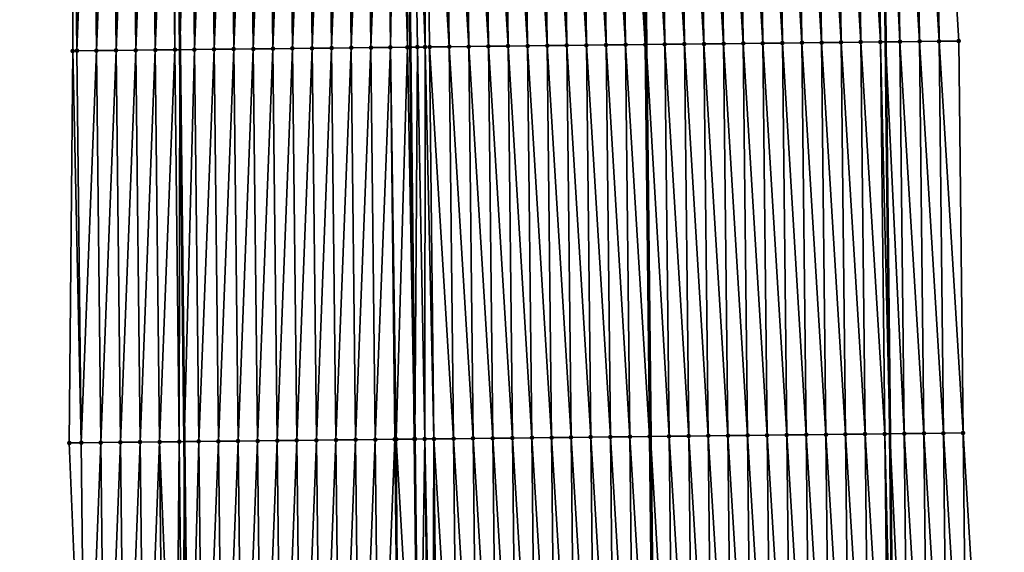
# Model space of a CAD drawing. Header units: feet. Extents: x 2010743 to 2022806, y 818705 to 837694.
# Tile 348 of 531: x 2011456 to 2011506, y 830408 to 830435. Entities that reach past the tile are written whole.
import ezdxf

# ---------------------------------------------------------------- set-up
doc = ezdxf.new("R2010")
doc.units = ezdxf.units.FT
doc.header["$MEASUREMENT"] = 0
for name, color, linetype, lineweight in [('EP_Travel Lane', 172, 'Continuous', 53), ('Road Shots', 141, 'Continuous', 100), ('STRIPING', 60, 'Continuous', 53)]:
    doc.layers.add(name, color=color, linetype=linetype, lineweight=lineweight)
doc.layers.add('I-77-MM17-21_NB-Surface-Border', color=7, linetype='Continuous')
doc.layers.add('I-77-MM17-21_NB-Surface-TIN', color=7, linetype='Continuous')

msp = doc.modelspace()

# ---------------------------------------------------------------- linework, layer by layer
at = {"layer": 'EP_Travel Lane'}
for points in [[(2011497.443, 830693.888, 326.802), (2011497.666, 830673.889, 326.664), (2011497.881, 830653.867, 326.526), (2011498.092, 830633.868, 326.399), (2011498.304, 830613.87, 326.292), (2011498.516, 830593.871, 326.148), (2011498.728, 830573.873, 326.045), (2011498.94, 830553.874, 325.937), (2011499.152, 830533.876, 325.802), (2011499.364, 830513.877, 325.709), (2011499.575, 830493.878, 325.584), (2011499.787, 830473.88, 325.476), (2011500.002, 830453.897, 325.353), (2011500.217, 830433.899, 325.239), (2011500.433, 830413.9, 325.136), (2011500.648, 830393.902, 324.993), (2011500.864, 830373.903, 324.89), (2011501.079, 830353.905, 324.765), (2011501.295, 830333.906, 324.634), (2011501.51, 830313.908, 324.513), (2011501.726, 830293.909, 324.382), (2011501.941, 830273.911, 324.271), (2011502.158, 830253.902, 324.151), (2011502.374, 830233.904, 324.011)], [(2011461.476, 830693.474, 327.074), (2011461.705, 830673.476, 326.95), (2011461.916, 830653.493, 326.819), (2011462.12, 830633.494, 326.687), (2011462.324, 830613.495, 326.552), (2011462.529, 830593.497, 326.422), (2011462.733, 830573.498, 326.306), (2011462.937, 830553.5, 326.211), (2011463.142, 830533.501, 326.113), (2011463.346, 830513.502, 326.01), (2011463.551, 830493.504, 325.9), (2011463.755, 830473.505, 325.782), (2011463.972, 830453.497, 325.668), (2011464.193, 830433.499, 325.549), (2011464.414, 830413.5, 325.43), (2011464.635, 830393.502, 325.281), (2011464.856, 830373.504, 325.158), (2011465.076, 830353.505, 325.05), (2011465.297, 830333.507, 324.924), (2011465.518, 830313.508, 324.798), (2011465.739, 830293.51, 324.669), (2011465.96, 830273.511, 324.557), (2011466.175, 830253.519, 324.413), (2011466.387, 830233.52, 324.295)]]:
    msp.add_polyline3d(points, dxfattribs=at)
at = {"layer": 'I-77-MM17-21_NB-Surface-Border', "color": 3, "linetype": 'Continuous', "lineweight": -3}
for points in [[(2011500.201, 830693.92, 326.708), (2011500.43, 830673.922, 326.571), (2011501.643, 830653.906, 326.402), (2011502.85, 830633.918, 326.234), (2011502.057, 830613.909, 326.154), (2011503.264, 830593.921, 325.983), (2011504.472, 830573.933, 325.847), (2011504.679, 830553.935, 325.735), (2011503.886, 830533.926, 325.631), (2011504.093, 830513.927, 325.521), (2011503.3, 830493.918, 325.442), (2011503.507, 830473.919, 325.337), (2011502.725, 830453.928, 325.265), (2011503.945, 830433.941, 325.111), (2011504.166, 830413.942, 325.005), (2011505.387, 830393.955, 324.828), (2011505.608, 830373.957, 324.716), (2011505.829, 830353.958, 324.584), (2011506.05, 830333.96, 324.471), (2011506.271, 830313.961, 324.359), (2011505.492, 830293.952, 324.251), (2011505.713, 830273.953, 324.136), (2011504.928, 830253.932, 324.062), (2011504.14, 830233.923, 323.963)], [(2011461.279, 830233.467, 324.152), (2011460.705, 830253.462, 324.263), (2011460.142, 830273.448, 324.392), (2011460.495, 830293.453, 324.525), (2011460.274, 830313.451, 324.641), (2011460.053, 830333.45, 324.772), (2011459.832, 830353.448, 324.901), (2011459.611, 830373.447, 325.011), (2011459.39, 830393.445, 325.13), (2011458.561, 830413.437, 325.265), (2011458.733, 830433.439, 325.398), (2011458.722, 830453.44, 325.519), (2011458.524, 830473.452, 325.639), (2011458.12, 830493.448, 325.758), (2011457.47, 830513.442, 325.842), (2011457.888, 830533.447, 325.965), (2011457.681, 830553.446, 326.072), (2011457.474, 830573.445, 326.156), (2011457.267, 830593.443, 326.257), (2011457.06, 830613.442, 326.406), (2011456.853, 830633.44, 326.597), (2011456.394, 830653.436, 326.716), (2011456.545, 830673.418, 326.859), (2011456.029, 830693.413, 326.965)]]:
    msp.add_polyline3d(points, dxfattribs=at)
at = {"layer": 'I-77-MM17-21_NB-Surface-TIN', "color": 128, "linetype": 'Continuous', "lineweight": -3}
for points in [[(2011471.947, 830433.584, 325.624), (2011472.726, 830453.593, 325.774), (2011471.726, 830453.582, 325.761)], [(2011471.947, 830433.584, 325.624), (2011472.947, 830433.595, 325.635), (2011472.726, 830453.593, 325.774)], [(2011472.947, 830433.595, 325.635), (2011473.726, 830453.604, 325.789), (2011472.726, 830453.593, 325.774)], [(2011472.947, 830433.595, 325.635), (2011473.947, 830433.606, 325.652), (2011473.726, 830453.604, 325.789)], [(2011473.947, 830433.606, 325.652), (2011474.726, 830453.615, 325.804), (2011473.726, 830453.604, 325.789)], [(2011473.947, 830433.606, 325.652), (2011474.947, 830433.617, 325.669), (2011474.726, 830453.615, 325.804)], [(2011474.947, 830433.617, 325.669), (2011475.278, 830453.621, 325.81), (2011474.726, 830453.615, 325.804)], [(2011474.947, 830433.617, 325.669), (2011475.812, 830433.626, 325.676), (2011475.278, 830453.621, 325.81)], [(2011475.812, 830433.626, 325.676), (2011475.71, 830453.626, 325.812), (2011475.278, 830453.621, 325.81)], [(2011475.71, 830453.626, 325.812), (2011475.947, 830433.628, 325.677), (2011475.726, 830453.626, 325.812)], [(2011475.812, 830433.626, 325.676), (2011475.947, 830433.628, 325.677), (2011475.71, 830453.626, 325.812)], [(2011475.984, 830453.629, 325.811), (2011475.726, 830453.626, 325.812), (2011475.947, 830433.628, 325.677)], [(2011476.323, 830433.632, 325.677), (2011475.984, 830453.629, 325.811), (2011475.947, 830433.628, 325.677)], [(2011476.712, 830433.636, 325.676), (2011476.726, 830453.637, 325.802), (2011475.984, 830453.629, 325.811)], [(2011476.323, 830433.632, 325.677), (2011476.712, 830433.636, 325.676), (2011475.984, 830453.629, 325.811)], [(2011476.712, 830433.636, 325.676), (2011476.947, 830433.639, 325.674), (2011476.726, 830453.637, 325.802)], [(2011477.947, 830433.65, 325.655), (2011477.726, 830453.648, 325.781), (2011476.726, 830453.637, 325.802)], [(2011476.947, 830433.639, 325.674), (2011477.947, 830433.65, 325.655), (2011476.726, 830453.637, 325.802)], [(2011478.947, 830433.661, 325.633), (2011478.726, 830453.659, 325.76), (2011477.726, 830453.648, 325.781)], [(2011477.947, 830433.65, 325.655), (2011478.947, 830433.661, 325.633), (2011477.726, 830453.648, 325.781)], [(2011479.947, 830433.672, 325.613), (2011479.726, 830453.671, 325.741), (2011478.726, 830453.659, 325.76)], [(2011478.947, 830433.661, 325.633), (2011479.947, 830433.672, 325.613), (2011478.726, 830453.659, 325.76)], [(2011480.947, 830433.683, 325.595), (2011480.726, 830453.682, 325.726), (2011479.726, 830453.671, 325.741)], [(2011479.947, 830433.672, 325.613), (2011480.947, 830433.683, 325.595), (2011479.726, 830453.671, 325.741)], [(2011481.947, 830433.695, 325.579), (2011481.726, 830453.693, 325.708), (2011480.726, 830453.682, 325.726)], [(2011480.947, 830433.683, 325.595), (2011481.947, 830433.695, 325.579), (2011480.726, 830453.682, 325.726)], [(2011482.947, 830433.706, 325.56), (2011482.726, 830453.704, 325.689), (2011481.726, 830453.693, 325.708)], [(2011481.947, 830433.695, 325.579), (2011482.947, 830433.706, 325.56), (2011481.726, 830453.693, 325.708)], [(2011483.947, 830433.717, 325.538), (2011483.726, 830453.715, 325.672), (2011482.726, 830453.704, 325.689)], [(2011482.947, 830433.706, 325.56), (2011483.947, 830433.717, 325.538), (2011482.726, 830453.704, 325.689)], [(2011484.947, 830433.728, 325.518), (2011484.726, 830453.726, 325.653), (2011483.726, 830453.715, 325.672)], [(2011483.947, 830433.717, 325.538), (2011484.947, 830433.728, 325.518), (2011483.726, 830453.715, 325.672)], [(2011485.947, 830433.739, 325.504), (2011485.726, 830453.738, 325.638), (2011484.726, 830453.726, 325.653)], [(2011484.947, 830433.728, 325.518), (2011485.947, 830433.739, 325.504), (2011484.726, 830453.726, 325.653)], [(2011486.946, 830433.75, 325.495), (2011486.726, 830453.749, 325.626), (2011485.726, 830453.738, 325.638)], [(2011485.947, 830433.739, 325.504), (2011486.946, 830433.75, 325.495), (2011485.726, 830453.738, 325.638)], [(2011487.946, 830433.761, 325.485), (2011487.725, 830453.76, 325.615), (2011486.726, 830453.749, 325.626)], [(2011486.946, 830433.75, 325.495), (2011487.946, 830433.761, 325.485), (2011486.726, 830453.749, 325.626)], [(2011487.725, 830453.76, 325.615), (2011487.995, 830433.762, 325.484), (2011487.774, 830453.76, 325.615)], [(2011487.946, 830433.761, 325.485), (2011487.995, 830433.762, 325.484), (2011487.725, 830453.76, 325.615)], [(2011488.946, 830433.773, 325.471), (2011488.725, 830453.771, 325.604), (2011487.774, 830453.76, 325.615)], [(2011488.946, 830433.773, 325.471), (2011487.774, 830453.76, 325.615), (2011487.995, 830433.762, 325.484)], [(2011489.946, 830433.784, 325.449), (2011489.725, 830453.782, 325.582), (2011488.725, 830453.771, 325.604)], [(2011488.946, 830433.773, 325.471), (2011489.946, 830433.784, 325.449), (2011488.725, 830453.771, 325.604)], [(2011490.946, 830433.795, 325.425), (2011490.725, 830453.793, 325.558), (2011489.725, 830453.782, 325.582)], [(2011489.946, 830433.784, 325.449), (2011490.946, 830433.795, 325.425), (2011489.725, 830453.782, 325.582)], [(2011491.946, 830433.806, 325.403), (2011491.725, 830453.804, 325.538), (2011490.725, 830453.793, 325.558)], [(2011490.946, 830433.795, 325.425), (2011491.946, 830433.806, 325.403), (2011490.725, 830453.793, 325.558)], [(2011492.946, 830433.817, 325.386), (2011492.725, 830453.816, 325.518), (2011491.725, 830453.804, 325.538)], [(2011491.946, 830433.806, 325.403), (2011492.946, 830433.817, 325.386), (2011491.725, 830453.804, 325.538)], [(2011493.946, 830433.828, 325.372), (2011493.725, 830453.827, 325.5), (2011492.725, 830453.816, 325.518)], [(2011492.946, 830433.817, 325.386), (2011493.946, 830433.828, 325.372), (2011492.725, 830453.816, 325.518)], [(2011494.946, 830433.84, 325.357), (2011494.725, 830453.838, 325.484), (2011493.725, 830453.827, 325.5)], [(2011493.946, 830433.828, 325.372), (2011494.946, 830433.84, 325.357), (2011493.725, 830453.827, 325.5)], [(2011495.946, 830433.851, 325.34), (2011495.725, 830453.849, 325.465), (2011494.725, 830453.838, 325.484)], [(2011494.946, 830433.84, 325.357), (2011495.946, 830433.851, 325.34), (2011494.725, 830453.838, 325.484)], [(2011496.946, 830433.862, 325.323), (2011496.725, 830453.86, 325.444), (2011495.725, 830453.849, 325.465)], [(2011495.946, 830433.851, 325.34), (2011496.946, 830433.862, 325.323), (2011495.725, 830453.849, 325.465)], [(2011497.946, 830433.873, 325.304), (2011497.725, 830453.872, 325.422), (2011496.725, 830453.86, 325.444)], [(2011496.946, 830433.862, 325.323), (2011497.946, 830433.873, 325.304), (2011496.725, 830453.86, 325.444)], [(2011498.946, 830433.884, 325.277), (2011498.725, 830453.883, 325.396), (2011497.725, 830453.872, 325.422)], [(2011497.946, 830433.873, 325.304), (2011498.946, 830433.884, 325.277), (2011497.725, 830453.872, 325.422)], [(2011499.946, 830433.896, 325.247), (2011499.725, 830453.894, 325.362), (2011498.725, 830453.883, 325.396)], [(2011498.946, 830433.884, 325.277), (2011499.946, 830433.896, 325.247), (2011498.725, 830453.883, 325.396)], [(2011499.725, 830453.894, 325.362), (2011500.217, 830433.899, 325.239), (2011500.002, 830453.897, 325.353)], [(2011499.946, 830433.896, 325.247), (2011500.217, 830433.899, 325.239), (2011499.725, 830453.894, 325.362)], [(2011500.946, 830433.907, 325.219), (2011500.725, 830453.905, 325.329), (2011500.002, 830453.897, 325.353)], [(2011500.946, 830433.907, 325.219), (2011500.002, 830453.897, 325.353), (2011500.217, 830433.899, 325.239)], [(2011501.946, 830433.918, 325.186), (2011501.725, 830453.916, 325.298), (2011500.725, 830453.905, 325.329)], [(2011500.946, 830433.907, 325.219), (2011501.946, 830433.918, 325.186), (2011500.725, 830453.905, 325.329)], [(2011502.945, 830433.929, 325.148), (2011502.725, 830453.928, 325.265), (2011501.725, 830453.916, 325.298)], [(2011501.946, 830433.918, 325.186), (2011502.945, 830433.929, 325.148), (2011501.725, 830453.916, 325.298)], [(2011502.945, 830433.929, 325.148), (2011503.945, 830433.941, 325.111), (2011502.725, 830453.928, 325.265)], [(2011458.948, 830433.442, 325.405), (2011458.722, 830453.44, 325.519), (2011458.733, 830433.439, 325.398)], [(2011458.948, 830433.442, 325.405), (2011458.727, 830453.44, 325.519), (2011458.722, 830453.44, 325.519)], [(2011458.948, 830433.442, 325.405), (2011459.727, 830453.451, 325.55), (2011458.727, 830453.44, 325.519)], [(2011458.948, 830433.442, 325.405), (2011459.948, 830433.452, 325.436), (2011459.727, 830453.451, 325.55)], [(2011459.948, 830433.452, 325.436), (2011460.727, 830453.462, 325.58), (2011459.727, 830453.451, 325.55)], [(2011459.948, 830433.452, 325.436), (2011460.948, 830433.463, 325.468), (2011460.727, 830453.462, 325.58)], [(2011460.948, 830433.463, 325.468), (2011461.727, 830453.473, 325.609), (2011460.727, 830453.462, 325.58)], [(2011460.948, 830433.463, 325.468), (2011461.948, 830433.474, 325.494), (2011461.727, 830453.473, 325.609)], [(2011462.727, 830453.483, 325.643), (2011461.727, 830453.473, 325.609), (2011461.948, 830433.474, 325.494)], [(2011462.948, 830433.485, 325.526), (2011462.727, 830453.483, 325.643), (2011461.948, 830433.474, 325.494)], [(2011462.948, 830433.485, 325.526), (2011463.727, 830453.494, 325.666), (2011462.727, 830453.483, 325.643)], [(2011462.948, 830433.485, 325.526), (2011463.948, 830433.496, 325.548), (2011463.727, 830453.494, 325.666)], [(2011463.948, 830433.496, 325.548), (2011463.972, 830453.497, 325.668), (2011463.727, 830453.494, 325.666)], [(2011463.948, 830433.496, 325.548), (2011464.193, 830433.499, 325.549), (2011463.972, 830453.497, 325.668)], [(2011464.727, 830453.505, 325.675), (2011463.972, 830453.497, 325.668), (2011464.193, 830433.499, 325.549)], [(2011464.948, 830433.507, 325.552), (2011464.727, 830453.505, 325.675), (2011464.193, 830433.499, 325.549)], [(2011464.948, 830433.507, 325.552), (2011465.727, 830453.516, 325.693), (2011464.727, 830453.505, 325.675)], [(2011464.948, 830433.507, 325.552), (2011465.948, 830433.518, 325.565), (2011465.727, 830453.516, 325.693)], [(2011465.948, 830433.518, 325.565), (2011466.727, 830453.527, 325.703), (2011465.727, 830453.516, 325.693)], [(2011465.948, 830433.518, 325.565), (2011466.948, 830433.529, 325.579), (2011466.727, 830453.527, 325.703)], [(2011466.948, 830433.529, 325.579), (2011467.727, 830453.538, 325.713), (2011466.727, 830453.527, 325.703)], [(2011466.948, 830433.529, 325.579), (2011467.948, 830433.54, 325.59), (2011467.727, 830453.538, 325.713)], [(2011467.948, 830433.54, 325.59), (2011468.727, 830453.549, 325.726), (2011467.727, 830453.538, 325.713)], [(2011467.948, 830433.54, 325.59), (2011468.948, 830433.551, 325.6), (2011468.727, 830453.549, 325.726)], [(2011468.948, 830433.551, 325.6), (2011469.727, 830453.56, 325.736), (2011468.727, 830453.549, 325.726)], [(2011468.948, 830433.551, 325.6), (2011469.948, 830433.562, 325.609), (2011469.727, 830453.56, 325.736)], [(2011469.948, 830433.562, 325.609), (2011470.727, 830453.571, 325.748), (2011469.727, 830453.56, 325.736)], [(2011469.948, 830433.562, 325.609), (2011470.947, 830433.573, 325.615), (2011470.727, 830453.571, 325.748)], [(2011470.947, 830433.573, 325.615), (2011471.726, 830453.582, 325.761), (2011470.727, 830453.571, 325.748)], [(2011470.947, 830433.573, 325.615), (2011471.947, 830433.584, 325.624), (2011471.726, 830453.582, 325.761)], [(2011463.169, 830413.487, 325.402), (2011463.948, 830433.496, 325.548), (2011462.948, 830433.485, 325.526)], [(2011463.169, 830413.487, 325.402), (2011464.169, 830413.497, 325.427), (2011463.948, 830433.496, 325.548)], [(2011464.169, 830413.497, 325.427), (2011464.193, 830433.499, 325.549), (2011463.948, 830433.496, 325.548)], [(2011464.169, 830413.497, 325.427), (2011464.414, 830413.5, 325.43), (2011464.193, 830433.499, 325.549)], [(2011464.948, 830433.507, 325.552), (2011464.193, 830433.499, 325.549), (2011464.414, 830413.5, 325.43)], [(2011465.169, 830413.508, 325.439), (2011464.948, 830433.507, 325.552), (2011464.414, 830413.5, 325.43)], [(2011465.169, 830413.508, 325.439), (2011465.948, 830433.518, 325.565), (2011464.948, 830433.507, 325.552)], [(2011465.169, 830413.508, 325.439), (2011466.169, 830413.519, 325.448), (2011465.948, 830433.518, 325.565)], [(2011466.169, 830413.519, 325.448), (2011466.948, 830433.529, 325.579), (2011465.948, 830433.518, 325.565)], [(2011466.169, 830413.519, 325.448), (2011467.169, 830413.53, 325.457), (2011466.948, 830433.529, 325.579)], [(2011467.169, 830413.53, 325.457), (2011467.948, 830433.54, 325.59), (2011466.948, 830433.529, 325.579)], [(2011467.169, 830413.53, 325.457), (2011468.169, 830413.541, 325.467), (2011467.948, 830433.54, 325.59)], [(2011468.169, 830413.541, 325.467), (2011468.948, 830433.551, 325.6), (2011467.948, 830433.54, 325.59)], [(2011468.169, 830413.541, 325.467), (2011469.169, 830413.552, 325.479), (2011468.948, 830433.551, 325.6)], [(2011469.169, 830413.552, 325.479), (2011469.948, 830433.562, 325.609), (2011468.948, 830433.551, 325.6)], [(2011469.169, 830413.552, 325.479), (2011470.168, 830413.563, 325.488), (2011469.948, 830433.562, 325.609)], [(2011470.168, 830413.563, 325.488), (2011470.947, 830433.573, 325.615), (2011469.948, 830433.562, 325.609)], [(2011470.168, 830413.563, 325.488), (2011471.168, 830413.574, 325.495), (2011470.947, 830433.573, 325.615)], [(2011471.168, 830413.574, 325.495), (2011471.947, 830433.584, 325.624), (2011470.947, 830433.573, 325.615)], [(2011471.168, 830413.574, 325.495), (2011472.168, 830413.585, 325.503), (2011471.947, 830433.584, 325.624)], [(2011472.168, 830413.585, 325.503), (2011472.947, 830433.595, 325.635), (2011471.947, 830433.584, 325.624)], [(2011472.168, 830413.585, 325.503), (2011473.168, 830413.596, 325.516), (2011472.947, 830433.595, 325.635)], [(2011473.168, 830413.596, 325.516), (2011473.947, 830433.606, 325.652), (2011472.947, 830433.595, 325.635)], [(2011473.168, 830413.596, 325.516), (2011474.168, 830413.607, 325.531), (2011473.947, 830433.606, 325.652)], [(2011474.168, 830413.607, 325.531), (2011474.947, 830433.617, 325.669), (2011473.947, 830433.606, 325.652)], [(2011474.168, 830413.607, 325.531), (2011475.168, 830413.618, 325.551), (2011474.947, 830433.617, 325.669)], [(2011475.247, 830413.619, 325.553), (2011475.812, 830433.626, 325.676), (2011474.947, 830433.617, 325.669)], [(2011475.168, 830413.618, 325.551), (2011475.247, 830413.619, 325.553), (2011474.947, 830433.617, 325.669)], [(2011475.247, 830413.619, 325.553), (2011476.168, 830413.629, 325.56), (2011475.812, 830433.626, 325.676)], [(2011475.812, 830433.626, 325.676), (2011476.168, 830413.629, 325.56), (2011475.947, 830433.628, 325.677)], [(2011476.196, 830413.629, 325.56), (2011476.323, 830433.632, 325.677), (2011475.947, 830433.628, 325.677)], [(2011476.196, 830413.629, 325.56), (2011475.947, 830433.628, 325.677), (2011476.168, 830413.629, 325.56)], [(2011476.196, 830413.629, 325.56), (2011476.694, 830413.635, 325.559), (2011476.323, 830433.632, 325.677)], [(2011476.694, 830413.635, 325.559), (2011476.712, 830433.636, 325.676), (2011476.323, 830433.632, 325.677)], [(2011476.694, 830413.635, 325.559), (2011477.168, 830413.64, 325.554), (2011476.712, 830433.636, 325.676)], [(2011477.168, 830413.64, 325.554), (2011476.947, 830433.639, 325.674), (2011476.712, 830433.636, 325.676)], [(2011478.168, 830413.651, 325.537), (2011477.947, 830433.65, 325.655), (2011476.947, 830433.639, 325.674)], [(2011477.168, 830413.64, 325.554), (2011478.168, 830413.651, 325.537), (2011476.947, 830433.639, 325.674)], [(2011479.168, 830413.663, 325.516), (2011478.947, 830433.661, 325.633), (2011477.947, 830433.65, 325.655)], [(2011478.168, 830413.651, 325.537), (2011479.168, 830413.663, 325.516), (2011477.947, 830433.65, 325.655)], [(2011480.168, 830413.674, 325.496), (2011479.947, 830433.672, 325.613), (2011478.947, 830433.661, 325.633)], [(2011479.168, 830413.663, 325.516), (2011480.168, 830413.674, 325.496), (2011478.947, 830433.661, 325.633)], [(2011481.168, 830413.685, 325.476), (2011480.947, 830433.683, 325.595), (2011479.947, 830433.672, 325.613)], [(2011480.168, 830413.674, 325.496), (2011481.168, 830413.685, 325.476), (2011479.947, 830433.672, 325.613)], [(2011482.168, 830413.696, 325.456), (2011481.947, 830433.695, 325.579), (2011480.947, 830433.683, 325.595)], [(2011481.168, 830413.685, 325.476), (2011482.168, 830413.696, 325.456), (2011480.947, 830433.683, 325.595)], [(2011483.168, 830413.707, 325.434), (2011482.947, 830433.706, 325.56), (2011481.947, 830433.695, 325.579)], [(2011482.168, 830413.696, 325.456), (2011483.168, 830413.707, 325.434), (2011481.947, 830433.695, 325.579)], [(2011484.168, 830413.719, 325.414), (2011483.947, 830433.717, 325.538), (2011482.947, 830433.706, 325.56)], [(2011483.168, 830413.707, 325.434), (2011484.168, 830413.719, 325.414), (2011482.947, 830433.706, 325.56)], [(2011485.168, 830413.73, 325.396), (2011484.947, 830433.728, 325.518), (2011483.947, 830433.717, 325.538)], [(2011484.168, 830413.719, 325.414), (2011485.168, 830413.73, 325.396), (2011483.947, 830433.717, 325.538)], [(2011486.168, 830413.741, 325.384), (2011485.947, 830433.739, 325.504), (2011484.947, 830433.728, 325.518)], [(2011485.168, 830413.73, 325.396), (2011486.168, 830413.741, 325.384), (2011484.947, 830433.728, 325.518)], [(2011487.167, 830413.752, 325.373), (2011486.946, 830433.75, 325.495), (2011485.947, 830433.739, 325.504)], [(2011486.168, 830413.741, 325.384), (2011487.167, 830413.752, 325.373), (2011485.947, 830433.739, 325.504)], [(2011488.167, 830413.763, 325.355), (2011487.946, 830433.761, 325.485), (2011486.946, 830433.75, 325.495)], [(2011487.167, 830413.752, 325.373), (2011488.167, 830413.763, 325.355), (2011486.946, 830433.75, 325.495)], [(2011487.946, 830433.761, 325.485), (2011488.216, 830413.764, 325.354), (2011487.995, 830433.762, 325.484)], [(2011488.167, 830413.763, 325.355), (2011488.216, 830413.764, 325.354), (2011487.946, 830433.761, 325.485)], [(2011489.167, 830413.774, 325.345), (2011488.946, 830433.773, 325.471), (2011487.995, 830433.762, 325.484)], [(2011489.167, 830413.774, 325.345), (2011487.995, 830433.762, 325.484), (2011488.216, 830413.764, 325.354)], [(2011490.167, 830413.785, 325.32), (2011489.946, 830433.784, 325.449), (2011488.946, 830433.773, 325.471)], [(2011489.167, 830413.774, 325.345), (2011490.167, 830413.785, 325.32), (2011488.946, 830433.773, 325.471)], [(2011491.167, 830413.797, 325.302), (2011490.946, 830433.795, 325.425), (2011489.946, 830433.784, 325.449)], [(2011490.167, 830413.785, 325.32), (2011491.167, 830413.797, 325.302), (2011489.946, 830433.784, 325.449)], [(2011492.167, 830413.808, 325.286), (2011491.946, 830433.806, 325.403), (2011490.946, 830433.795, 325.425)], [(2011491.167, 830413.797, 325.302), (2011492.167, 830413.808, 325.286), (2011490.946, 830433.795, 325.425)], [(2011493.167, 830413.819, 325.268), (2011492.946, 830433.817, 325.386), (2011491.946, 830433.806, 325.403)], [(2011492.167, 830413.808, 325.286), (2011493.167, 830413.819, 325.268), (2011491.946, 830433.806, 325.403)], [(2011494.167, 830413.83, 325.257), (2011493.946, 830433.828, 325.372), (2011492.946, 830433.817, 325.386)], [(2011493.167, 830413.819, 325.268), (2011494.167, 830413.83, 325.257), (2011492.946, 830433.817, 325.386)], [(2011495.167, 830413.841, 325.245), (2011494.946, 830433.84, 325.357), (2011493.946, 830433.828, 325.372)], [(2011494.167, 830413.83, 325.257), (2011495.167, 830413.841, 325.245), (2011493.946, 830433.828, 325.372)], [(2011496.167, 830413.852, 325.228), (2011495.946, 830433.851, 325.34), (2011494.946, 830433.84, 325.357)], [(2011495.167, 830413.841, 325.245), (2011496.167, 830413.852, 325.228), (2011494.946, 830433.84, 325.357)], [(2011497.167, 830413.863, 325.21), (2011496.946, 830433.862, 325.323), (2011495.946, 830433.851, 325.34)], [(2011496.167, 830413.852, 325.228), (2011497.167, 830413.863, 325.21), (2011495.946, 830433.851, 325.34)], [(2011498.167, 830413.875, 325.194), (2011497.946, 830433.873, 325.304), (2011496.946, 830433.862, 325.323)], [(2011497.167, 830413.863, 325.21), (2011498.167, 830413.875, 325.194), (2011496.946, 830433.862, 325.323)], [(2011499.167, 830413.886, 325.174), (2011498.946, 830433.884, 325.277), (2011497.946, 830433.873, 325.304)], [(2011498.167, 830413.875, 325.194), (2011499.167, 830413.886, 325.174), (2011497.946, 830433.873, 325.304)], [(2011500.167, 830413.897, 325.145), (2011499.946, 830433.896, 325.247), (2011498.946, 830433.884, 325.277)], [(2011499.167, 830413.886, 325.174), (2011500.167, 830413.897, 325.145), (2011498.946, 830433.884, 325.277)], [(2011499.946, 830433.896, 325.247), (2011500.433, 830413.9, 325.136), (2011500.217, 830433.899, 325.239)], [(2011500.167, 830413.897, 325.145), (2011500.433, 830413.9, 325.136), (2011499.946, 830433.896, 325.247)], [(2011501.167, 830413.908, 325.114), (2011500.946, 830433.907, 325.219), (2011500.217, 830433.899, 325.239)], [(2011501.167, 830413.908, 325.114), (2011500.217, 830433.899, 325.239), (2011500.433, 830413.9, 325.136)], [(2011502.167, 830413.92, 325.078), (2011501.946, 830433.918, 325.186), (2011500.946, 830433.907, 325.219)], [(2011501.167, 830413.908, 325.114), (2011502.167, 830413.92, 325.078), (2011500.946, 830433.907, 325.219)], [(2011503.166, 830413.931, 325.041), (2011502.945, 830433.929, 325.148), (2011501.946, 830433.918, 325.186)], [(2011502.167, 830413.92, 325.078), (2011503.166, 830413.931, 325.041), (2011501.946, 830433.918, 325.186)], [(2011502.945, 830433.929, 325.148), (2011504.166, 830413.942, 325.005), (2011503.945, 830433.941, 325.111)], [(2011503.166, 830413.931, 325.041), (2011504.166, 830413.942, 325.005), (2011502.945, 830433.929, 325.148)], [(2011459.169, 830413.443, 325.282), (2011458.733, 830433.439, 325.398), (2011458.561, 830413.437, 325.265)], [(2011459.169, 830413.443, 325.282), (2011458.948, 830433.442, 325.405), (2011458.733, 830433.439, 325.398)], [(2011459.169, 830413.443, 325.282), (2011459.948, 830433.452, 325.436), (2011458.948, 830433.442, 325.405)], [(2011459.169, 830413.443, 325.282), (2011460.169, 830413.454, 325.312), (2011459.948, 830433.452, 325.436)], [(2011460.169, 830413.454, 325.312), (2011460.948, 830433.463, 325.468), (2011459.948, 830433.452, 325.436)], [(2011460.169, 830413.454, 325.312), (2011461.169, 830413.465, 325.347), (2011460.948, 830433.463, 325.468)], [(2011461.169, 830413.465, 325.347), (2011461.948, 830433.474, 325.494), (2011460.948, 830433.463, 325.468)], [(2011461.169, 830413.465, 325.347), (2011462.169, 830413.476, 325.37), (2011461.948, 830433.474, 325.494)], [(2011462.948, 830433.485, 325.526), (2011461.948, 830433.474, 325.494), (2011462.169, 830413.476, 325.37)], [(2011463.169, 830413.487, 325.402), (2011462.948, 830433.485, 325.526), (2011462.169, 830413.476, 325.37)], [(2011500.388, 830393.899, 325.001), (2011500.167, 830413.897, 325.145), (2011499.167, 830413.886, 325.174)], [(2011500.167, 830413.897, 325.145), (2011500.648, 830393.902, 324.993), (2011500.433, 830413.9, 325.136)], [(2011500.388, 830393.899, 325.001), (2011500.648, 830393.902, 324.993), (2011500.167, 830413.897, 325.145)], [(2011501.388, 830393.91, 324.971), (2011501.167, 830413.908, 325.114), (2011500.433, 830413.9, 325.136)], [(2011501.388, 830393.91, 324.971), (2011500.433, 830413.9, 325.136), (2011500.648, 830393.902, 324.993)], [(2011502.387, 830393.921, 324.936), (2011502.167, 830413.92, 325.078), (2011501.167, 830413.908, 325.114)], [(2011501.388, 830393.91, 324.971), (2011502.387, 830393.921, 324.936), (2011501.167, 830413.908, 325.114)], [(2011503.387, 830393.933, 324.898), (2011503.166, 830413.931, 325.041), (2011502.167, 830413.92, 325.078)], [(2011502.387, 830393.921, 324.936), (2011503.387, 830393.933, 324.898), (2011502.167, 830413.92, 325.078)], [(2011504.387, 830393.944, 324.862), (2011504.166, 830413.942, 325.005), (2011503.166, 830413.931, 325.041)], [(2011503.387, 830393.933, 324.898), (2011504.387, 830393.944, 324.862), (2011503.166, 830413.931, 325.041)], [(2011504.387, 830393.944, 324.862), (2011505.387, 830393.955, 324.828), (2011504.166, 830413.942, 325.005)], [(2011459.39, 830393.445, 325.13), (2011459.169, 830413.443, 325.282), (2011458.561, 830413.437, 325.265)], [(2011459.39, 830393.445, 325.13), (2011460.169, 830413.454, 325.312), (2011459.169, 830413.443, 325.282)], [(2011459.39, 830393.445, 325.13), (2011460.39, 830393.456, 325.163), (2011460.169, 830413.454, 325.312)], [(2011460.39, 830393.456, 325.163), (2011461.169, 830413.465, 325.347), (2011460.169, 830413.454, 325.312)], [(2011460.39, 830393.456, 325.163), (2011461.39, 830393.467, 325.197), (2011461.169, 830413.465, 325.347)], [(2011461.39, 830393.467, 325.197), (2011462.169, 830413.476, 325.37), (2011461.169, 830413.465, 325.347)], [(2011461.39, 830393.467, 325.197), (2011462.39, 830393.478, 325.216), (2011462.169, 830413.476, 325.37)], [(2011463.169, 830413.487, 325.402), (2011462.169, 830413.476, 325.37), (2011462.39, 830393.478, 325.216)], [(2011463.39, 830393.488, 325.251), (2011463.169, 830413.487, 325.402), (2011462.39, 830393.478, 325.216)], [(2011463.992, 830393.495, 325.281), (2011464.169, 830413.497, 325.427), (2011463.169, 830413.487, 325.402)], [(2011463.39, 830393.488, 325.251), (2011463.992, 830393.495, 325.281), (2011463.169, 830413.487, 325.402)], [(2011463.992, 830393.495, 325.281), (2011464.39, 830393.499, 325.28), (2011464.169, 830413.497, 325.427)], [(2011464.39, 830393.499, 325.28), (2011464.414, 830413.5, 325.43), (2011464.169, 830413.497, 325.427)], [(2011464.39, 830393.499, 325.28), (2011464.635, 830393.502, 325.281), (2011464.414, 830413.5, 325.43)], [(2011465.169, 830413.508, 325.439), (2011464.414, 830413.5, 325.43), (2011464.635, 830393.502, 325.281)], [(2011465.39, 830393.51, 325.286), (2011465.169, 830413.508, 325.439), (2011464.635, 830393.502, 325.281)], [(2011465.39, 830393.51, 325.286), (2011466.169, 830413.519, 325.448), (2011465.169, 830413.508, 325.439)], [(2011465.39, 830393.51, 325.286), (2011466.39, 830393.521, 325.299), (2011466.169, 830413.519, 325.448)], [(2011466.39, 830393.521, 325.299), (2011467.169, 830413.53, 325.457), (2011466.169, 830413.519, 325.448)], [(2011466.39, 830393.521, 325.299), (2011467.39, 830393.532, 325.313), (2011467.169, 830413.53, 325.457)], [(2011467.39, 830393.532, 325.313), (2011468.169, 830413.541, 325.467), (2011467.169, 830413.53, 325.457)], [(2011467.39, 830393.532, 325.313), (2011468.39, 830393.543, 325.323), (2011468.169, 830413.541, 325.467)], [(2011468.39, 830393.543, 325.323), (2011469.169, 830413.552, 325.479), (2011468.169, 830413.541, 325.467)], [(2011468.39, 830393.543, 325.323), (2011469.39, 830393.554, 325.333), (2011469.169, 830413.552, 325.479)], [(2011469.39, 830393.554, 325.333), (2011470.168, 830413.563, 325.488), (2011469.169, 830413.552, 325.479)], [(2011469.39, 830393.554, 325.333), (2011470.389, 830393.565, 325.343), (2011470.168, 830413.563, 325.488)], [(2011470.389, 830393.565, 325.343), (2011471.168, 830413.574, 325.495), (2011470.168, 830413.563, 325.488)], [(2011470.389, 830393.565, 325.343), (2011471.389, 830393.576, 325.35), (2011471.168, 830413.574, 325.495)], [(2011471.389, 830393.576, 325.35), (2011472.168, 830413.585, 325.503), (2011471.168, 830413.574, 325.495)], [(2011471.389, 830393.576, 325.35), (2011472.389, 830393.587, 325.359), (2011472.168, 830413.585, 325.503)], [(2011472.389, 830393.587, 325.359), (2011473.168, 830413.596, 325.516), (2011472.168, 830413.585, 325.503)], [(2011472.389, 830393.587, 325.359), (2011473.389, 830393.598, 325.371), (2011473.168, 830413.596, 325.516)], [(2011473.389, 830393.598, 325.371), (2011474.168, 830413.607, 325.531), (2011473.168, 830413.596, 325.516)], [(2011473.389, 830393.598, 325.371), (2011474.389, 830393.609, 325.387), (2011474.168, 830413.607, 325.531)], [(2011474.389, 830393.609, 325.387), (2011475.168, 830413.618, 325.551), (2011474.168, 830413.607, 325.531)], [(2011474.389, 830393.609, 325.387), (2011475.389, 830393.62, 325.406), (2011475.168, 830413.618, 325.551)], [(2011475.389, 830393.62, 325.406), (2011475.247, 830413.619, 325.553), (2011475.168, 830413.618, 325.551)], [(2011475.247, 830413.619, 325.553), (2011476.389, 830393.631, 325.411), (2011476.168, 830413.629, 325.56)], [(2011475.389, 830393.62, 325.406), (2011476.389, 830393.631, 325.411), (2011475.247, 830413.619, 325.553)], [(2011476.196, 830413.629, 325.56), (2011476.168, 830413.629, 325.56), (2011476.389, 830393.631, 325.411)], [(2011476.196, 830413.629, 325.56), (2011476.389, 830393.631, 325.411), (2011476.694, 830413.635, 325.559)], [(2011476.947, 830393.637, 325.416), (2011476.694, 830413.635, 325.559), (2011476.389, 830393.631, 325.411)], [(2011477.092, 830393.639, 325.415), (2011477.168, 830413.64, 325.554), (2011476.694, 830413.635, 325.559)], [(2011476.947, 830393.637, 325.416), (2011477.092, 830393.639, 325.415), (2011476.694, 830413.635, 325.559)], [(2011477.092, 830393.639, 325.415), (2011477.389, 830393.642, 325.412), (2011477.168, 830413.64, 325.554)], [(2011478.389, 830393.653, 325.395), (2011478.168, 830413.651, 325.537), (2011477.168, 830413.64, 325.554)], [(2011477.389, 830393.642, 325.412), (2011478.389, 830393.653, 325.395), (2011477.168, 830413.64, 325.554)], [(2011479.389, 830393.664, 325.373), (2011479.168, 830413.663, 325.516), (2011478.168, 830413.651, 325.537)], [(2011478.389, 830393.653, 325.395), (2011479.389, 830393.664, 325.373), (2011478.168, 830413.651, 325.537)], [(2011480.389, 830393.676, 325.352), (2011480.168, 830413.674, 325.496), (2011479.168, 830413.663, 325.516)], [(2011479.389, 830393.664, 325.373), (2011480.389, 830393.676, 325.352), (2011479.168, 830413.663, 325.516)], [(2011481.389, 830393.687, 325.334), (2011481.168, 830413.685, 325.476), (2011480.168, 830413.674, 325.496)], [(2011480.389, 830393.676, 325.352), (2011481.389, 830393.687, 325.334), (2011480.168, 830413.674, 325.496)], [(2011482.389, 830393.698, 325.316), (2011482.168, 830413.696, 325.456), (2011481.168, 830413.685, 325.476)], [(2011481.389, 830393.687, 325.334), (2011482.389, 830393.698, 325.316), (2011481.168, 830413.685, 325.476)], [(2011483.389, 830393.709, 325.295), (2011483.168, 830413.707, 325.434), (2011482.168, 830413.696, 325.456)], [(2011482.389, 830393.698, 325.316), (2011483.389, 830393.709, 325.295), (2011482.168, 830413.696, 325.456)], [(2011484.389, 830393.72, 325.277), (2011484.168, 830413.719, 325.414), (2011483.168, 830413.707, 325.434)], [(2011483.389, 830393.709, 325.295), (2011484.389, 830393.72, 325.277), (2011483.168, 830413.707, 325.434)], [(2011485.389, 830393.731, 325.259), (2011485.168, 830413.73, 325.396), (2011484.168, 830413.719, 325.414)], [(2011484.389, 830393.72, 325.277), (2011485.389, 830393.731, 325.259), (2011484.168, 830413.719, 325.414)], [(2011486.388, 830393.742, 325.244), (2011486.168, 830413.741, 325.384), (2011485.168, 830413.73, 325.396)], [(2011485.389, 830393.731, 325.259), (2011486.388, 830393.742, 325.244), (2011485.168, 830413.73, 325.396)], [(2011487.388, 830393.754, 325.238), (2011487.167, 830413.752, 325.373), (2011486.168, 830413.741, 325.384)], [(2011486.388, 830393.742, 325.244), (2011487.388, 830393.754, 325.238), (2011486.168, 830413.741, 325.384)], [(2011488.388, 830393.765, 325.225), (2011488.167, 830413.763, 325.355), (2011487.167, 830413.752, 325.373)], [(2011487.388, 830393.754, 325.238), (2011488.388, 830393.765, 325.225), (2011487.167, 830413.752, 325.373)], [(2011488.167, 830413.763, 325.355), (2011488.437, 830393.765, 325.224), (2011488.216, 830413.764, 325.354)], [(2011488.388, 830393.765, 325.225), (2011488.437, 830393.765, 325.224), (2011488.167, 830413.763, 325.355)], [(2011489.388, 830393.776, 325.212), (2011489.167, 830413.774, 325.345), (2011488.216, 830413.764, 325.354)], [(2011489.388, 830393.776, 325.212), (2011488.216, 830413.764, 325.354), (2011488.437, 830393.765, 325.224)], [(2011490.388, 830393.787, 325.182), (2011490.167, 830413.785, 325.32), (2011489.167, 830413.774, 325.345)], [(2011489.388, 830393.776, 325.212), (2011490.388, 830393.787, 325.182), (2011489.167, 830413.774, 325.345)], [(2011491.388, 830393.798, 325.164), (2011491.167, 830413.797, 325.302), (2011490.167, 830413.785, 325.32)], [(2011490.388, 830393.787, 325.182), (2011491.388, 830393.798, 325.164), (2011490.167, 830413.785, 325.32)], [(2011492.388, 830393.809, 325.149), (2011492.167, 830413.808, 325.286), (2011491.167, 830413.797, 325.302)], [(2011491.388, 830393.798, 325.164), (2011492.388, 830393.809, 325.149), (2011491.167, 830413.797, 325.302)], [(2011493.388, 830393.821, 325.129), (2011493.167, 830413.819, 325.268), (2011492.167, 830413.808, 325.286)], [(2011492.388, 830393.809, 325.149), (2011493.388, 830393.821, 325.129), (2011492.167, 830413.808, 325.286)], [(2011494.388, 830393.832, 325.117), (2011494.167, 830413.83, 325.257), (2011493.167, 830413.819, 325.268)], [(2011493.388, 830393.821, 325.129), (2011494.388, 830393.832, 325.117), (2011493.167, 830413.819, 325.268)], [(2011495.388, 830393.843, 325.102), (2011495.167, 830413.841, 325.245), (2011494.167, 830413.83, 325.257)], [(2011494.388, 830393.832, 325.117), (2011495.388, 830393.843, 325.102), (2011494.167, 830413.83, 325.257)], [(2011496.388, 830393.854, 325.087), (2011496.167, 830413.852, 325.228), (2011495.167, 830413.841, 325.245)], [(2011495.388, 830393.843, 325.102), (2011496.388, 830393.854, 325.087), (2011495.167, 830413.841, 325.245)], [(2011497.388, 830393.865, 325.07), (2011497.167, 830413.863, 325.21), (2011496.167, 830413.852, 325.228)], [(2011496.388, 830393.854, 325.087), (2011497.388, 830393.865, 325.07), (2011496.167, 830413.852, 325.228)], [(2011498.388, 830393.876, 325.054), (2011498.167, 830413.875, 325.194), (2011497.167, 830413.863, 325.21)], [(2011497.388, 830393.865, 325.07), (2011498.388, 830393.876, 325.054), (2011497.167, 830413.863, 325.21)], [(2011499.388, 830393.887, 325.035), (2011499.167, 830413.886, 325.174), (2011498.167, 830413.875, 325.194)], [(2011498.388, 830393.876, 325.054), (2011499.388, 830393.887, 325.035), (2011498.167, 830413.875, 325.194)], [(2011499.388, 830393.887, 325.035), (2011500.388, 830393.899, 325.001), (2011499.167, 830413.886, 325.174)]]:
    msp.add_3dface(points, dxfattribs=at)
at = {"layer": 'Road Shots', "lineweight": 100}
for p in [(2011463.948, 830433.496, 325.548), (2011464.948, 830433.507, 325.552), (2011465.948, 830433.518, 325.565), (2011466.948, 830433.529, 325.579), (2011467.948, 830433.54, 325.59), (2011468.948, 830433.551, 325.6), (2011469.948, 830433.562, 325.609), (2011470.947, 830433.573, 325.615), (2011471.947, 830433.584, 325.624), (2011472.947, 830433.595, 325.635), (2011473.947, 830433.606, 325.652), (2011474.947, 830433.617, 325.669), (2011475.812, 830433.626, 325.676), (2011475.947, 830433.628, 325.677), (2011476.323, 830433.632, 325.677), (2011476.712, 830433.636, 325.676), (2011476.947, 830433.639, 325.674), (2011477.947, 830433.65, 325.655), (2011478.947, 830433.661, 325.633), (2011479.947, 830433.672, 325.613), (2011480.947, 830433.683, 325.595), (2011481.947, 830433.695, 325.579), (2011482.947, 830433.706, 325.56), (2011483.947, 830433.717, 325.538), (2011484.947, 830433.728, 325.518), (2011485.947, 830433.739, 325.504), (2011486.946, 830433.75, 325.495), (2011487.946, 830433.761, 325.485), (2011488.946, 830433.773, 325.471), (2011489.946, 830433.784, 325.449), (2011490.946, 830433.795, 325.425), (2011491.946, 830433.806, 325.403), (2011492.946, 830433.817, 325.386), (2011493.946, 830433.828, 325.372), (2011494.946, 830433.84, 325.357), (2011495.946, 830433.851, 325.34), (2011496.946, 830433.862, 325.323), (2011497.946, 830433.873, 325.304), (2011498.946, 830433.884, 325.277), (2011499.946, 830433.896, 325.247), (2011500.946, 830433.907, 325.219), (2011501.946, 830433.918, 325.186), (2011502.945, 830433.929, 325.148), (2011503.945, 830433.941, 325.111), (2011458.733, 830433.439, 325.398), (2011458.948, 830433.442, 325.405), (2011459.948, 830433.452, 325.436), (2011460.948, 830433.463, 325.468), (2011461.948, 830433.474, 325.494), (2011462.948, 830433.485, 325.526), (2011500.167, 830413.897, 325.145), (2011501.167, 830413.908, 325.114), (2011502.167, 830413.92, 325.078), (2011503.166, 830413.931, 325.041), (2011504.166, 830413.942, 325.005), (2011458.561, 830413.437, 325.265), (2011459.169, 830413.443, 325.282), (2011460.169, 830413.454, 325.312), (2011461.169, 830413.465, 325.347), (2011462.169, 830413.476, 325.37), (2011463.169, 830413.487, 325.402), (2011464.169, 830413.497, 325.427), (2011465.169, 830413.508, 325.439), (2011466.169, 830413.519, 325.448), (2011467.169, 830413.53, 325.457), (2011468.169, 830413.541, 325.467), (2011469.169, 830413.552, 325.479), (2011470.168, 830413.563, 325.488), (2011471.168, 830413.574, 325.495), (2011472.168, 830413.585, 325.503), (2011473.168, 830413.596, 325.516), (2011474.168, 830413.607, 325.531), (2011475.168, 830413.618, 325.551), (2011475.247, 830413.619, 325.553), (2011476.168, 830413.629, 325.56), (2011476.196, 830413.629, 325.56), (2011476.694, 830413.635, 325.559), (2011477.168, 830413.64, 325.554), (2011478.168, 830413.651, 325.537), (2011479.168, 830413.663, 325.516), (2011480.168, 830413.674, 325.496), (2011481.168, 830413.685, 325.476), (2011482.168, 830413.696, 325.456), (2011483.168, 830413.707, 325.434), (2011484.168, 830413.719, 325.414), (2011485.168, 830413.73, 325.396), (2011486.168, 830413.741, 325.384), (2011487.167, 830413.752, 325.373), (2011488.167, 830413.763, 325.355), (2011489.167, 830413.774, 325.345), (2011490.167, 830413.785, 325.32), (2011491.167, 830413.797, 325.302), (2011492.167, 830413.808, 325.286), (2011493.167, 830413.819, 325.268), (2011494.167, 830413.83, 325.257), (2011495.167, 830413.841, 325.245), (2011496.167, 830413.852, 325.228), (2011497.167, 830413.863, 325.21), (2011498.167, 830413.875, 325.194), (2011499.167, 830413.886, 325.174)]:
    msp.add_point(p, dxfattribs=at)
at = {"layer": 'STRIPING'}
for points in [[(2011485.24, 830693.747, 327.053), (2011485.469, 830673.748, 326.922), (2011485.683, 830653.739, 326.773), (2011485.891, 830633.74, 326.641), (2011486.099, 830613.742, 326.526), (2011486.307, 830593.743, 326.401), (2011486.516, 830573.745, 326.312), (2011486.724, 830553.746, 326.208), (2011486.932, 830533.747, 326.093), (2011487.14, 830513.749, 325.995), (2011487.348, 830493.75, 325.883), (2011487.557, 830473.752, 325.754), (2011487.774, 830453.76, 325.615), (2011487.995, 830433.762, 325.484), (2011488.216, 830413.764, 325.354), (2011488.437, 830393.765, 325.224), (2011488.658, 830373.767, 325.092), (2011488.879, 830353.768, 324.983), (2011489.1, 830333.77, 324.872), (2011489.321, 830313.772, 324.752), (2011489.542, 830293.773, 324.619), (2011489.763, 830273.775, 324.475), (2011489.977, 830253.772, 324.353), (2011490.19, 830233.774, 324.225)], [(2011473.203, 830693.608, 327.236), (2011473.432, 830673.609, 327.104), (2011473.645, 830653.613, 326.963), (2011473.852, 830633.615, 326.827), (2011474.059, 830613.616, 326.713), (2011474.266, 830593.618, 326.575), (2011474.473, 830573.619, 326.475), (2011474.68, 830553.62, 326.377), (2011474.888, 830533.622, 326.252), (2011475.095, 830513.623, 326.15), (2011475.302, 830493.624, 326.08), (2011475.509, 830473.626, 325.957), (2011475.726, 830453.626, 325.812), (2011475.947, 830433.628, 325.677), (2011476.168, 830413.629, 325.56), (2011476.389, 830393.631, 325.411), (2011476.61, 830373.633, 325.287), (2011476.831, 830353.634, 325.178), (2011477.052, 830333.636, 325.06), (2011477.273, 830313.637, 324.927), (2011477.494, 830293.639, 324.794), (2011477.715, 830273.641, 324.668), (2011477.929, 830253.643, 324.531), (2011478.142, 830233.645, 324.397)]]:
    msp.add_polyline3d(points, dxfattribs=at)

doc.saveas('drawing.dxf')
